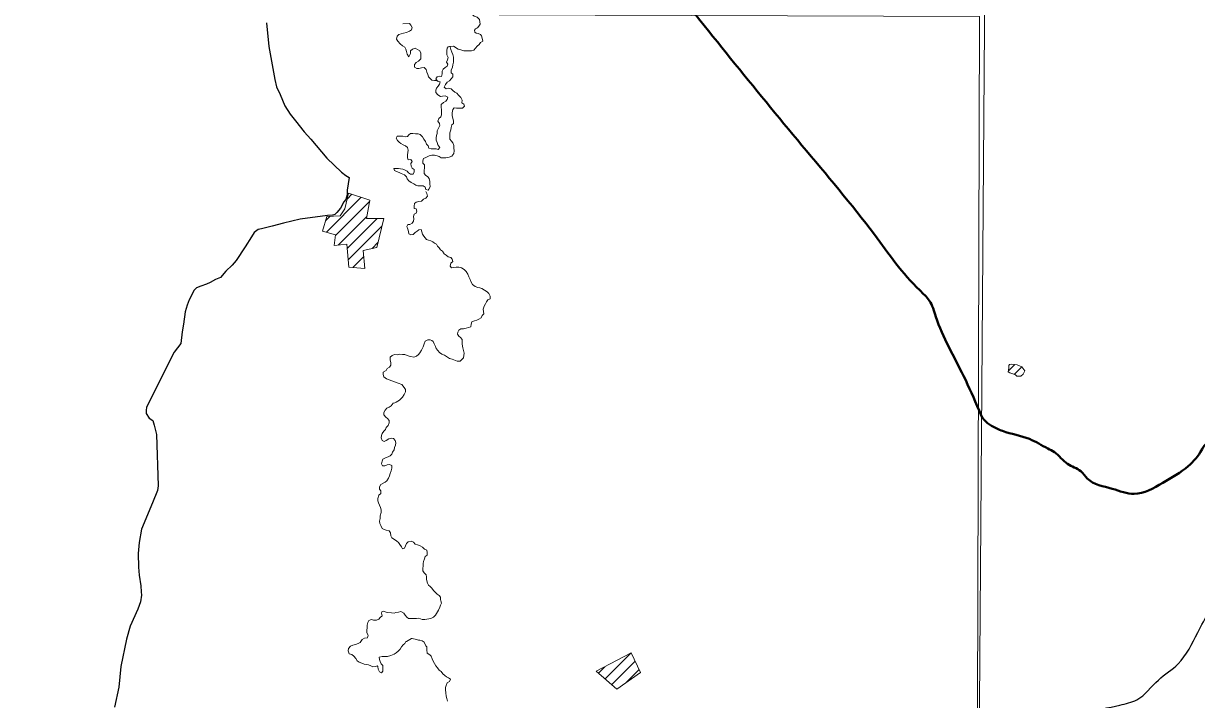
# Model space of a CAD drawing. Extents: x -1643653 to 4543381, y 1624270 to 13878484.
# Drawn here: x 614173 to 619526, y 8906736 to 8909821 of the extents above; entities that cross this region are included whole.
import ezdxf

# ---------------------------------------------------------------- set-up
doc = ezdxf.new("R2010")
doc.units = 0
doc.header["$LTSCALE"] = 200
doc.layers.add('1', color=7, linetype='Continuous', lineweight=13)
doc.layers.add('6', color=7, linetype='Continuous', lineweight=13)

msp = doc.modelspace()

# ---------------------------------------------------------------- linework, layer by layer
at = {"layer": '1', "lineweight": 25}
msp.add_spline([(814781, 9009175.5), (814787.2, 9009173.4), (814796.9, 9009173.4), (814799.4, 9009172.4), (814805.1, 9009174.5), (814805.6, 9009176.5), (814811.7, 9009179.5), (814811.7, 9009179.5), (814801.5, 9009181), (814790.7, 9009181.5), (814784.1, 9009183.1), (814777.4, 9009185.1), (814778.4, 9009175.5)], degree=3, dxfattribs=at)
at = {"layer": '6'}
for p, q in [((615904.1, 8909819.7), (615934.2, 8909820.7)), ((615934.2, 8909820.7), (615904.1, 8909819.7)), ((615555, 8908868.9), (615714.5, 8909028.4)), ((615596.6, 8908853.9), (615753, 8909010.4)), ((615649.7, 8909020.2), (615671.6, 8909042.1)), ((615551, 8908921.5), (615570.3, 8908940.8)), ((615609.5, 8908810.3), (615740.3, 8908941.1)), ((615650.5, 8908794.7), (615787.5, 8908931.8)), ((615655.1, 8908742.7), (615808.4, 8908896.1)), ((615763.9, 8908795), (615790.3, 8908821.4)), ((615676.6, 8908707.7), (615726.4, 8908757.5)), ((615729.6, 8908704.1), (615731.2, 8908705.7)), ((618667.8, 8908235.7), (618697.2, 8908265)), ((618694.5, 8908219.9), (618729.1, 8908254.5)), ((616826.8, 8906831.1), (616945.6, 8906949.9)), ((616796.4, 8906857.3), (616825.3, 8906886.1)), ((616857.3, 8906805), (616964, 8906911.7)), ((616921.3, 8906812.4), (616982.4, 8906873.5))]:
    msp.add_line(p, q, dxfattribs=at)
for points in [[(618663, 8924716.1), (618558.3, 8909803.7), (618456.5, 8896026.7)], [(616257, 8909818.6), (616254.6, 8909839.7), (616243.1, 8909850.2), (616229.2, 8909854.7), (616225.9, 8909857.9), (616206.9, 8909866.8), (616203.1, 8909869.8), (616194.2, 8909879.1), (616192.8, 8909887.3)], [(616064.9, 8909557.5), (616059.5, 8909560.9), (616049.3, 8909561), (616036.1, 8909562.1), (616029, 8909570.3), (616021.9, 8909578.4), (616017.9, 8909588.7), (616014, 8909599.9), (616010, 8909611.1), (616000.9, 8909620.3), (615989.7, 8909619.4), (615977.4, 8909615.4), (615967.3, 8909615.5), (615957.1, 8909622.7), (615957.2, 8909633.9), (615965.4, 8909643), (615975.6, 8909650.1), (615986.9, 8909660.2), (615987, 8909672.4), (615986.1, 8909685.6), (615982.1, 8909696.9), (615959.8, 8909708.2), (615948.6, 8909704.2), (615939.3, 8909696.1), (615939.2, 8909683.9), (615932, 8909669.7), (615924, 8909680.9), (615921, 8909694.2), (615918, 8909704.4), (615913, 8909713.6), (615902.9, 8909718.8), (615891.8, 8909729), (615881.7, 8909741.3), (615875.6, 8909750.5), (615878.8, 8909763.7), (615886, 8909771.8), (615897.2, 8909773.8), (615907.3, 8909776.8), (615921.6, 8909779.8), (615933.9, 8909786.8), (615943.1, 8909791.8), (615946.2, 8909803), (615940.1, 8909813.3), (615934.2, 8909820.7)], [(616269.4, 8909741.1), (616265.1, 8909760), (616263.7, 8909765.6), (616258.7, 8909770.3), (616248.6, 8909775.1), (616238.4, 8909776.8), (616232.9, 8909781), (616231.6, 8909791.2), (616236.2, 8909796.2), (616241.4, 8909799.2), (616246.6, 8909803.2), (616253.9, 8909813.2), (616257, 8909818.3), (616257, 8909818.6)], [(616120.8, 8909714.8), (616123.8, 8909702.5), (616127.8, 8909690.3), (616132.8, 8909679.1), (616135.7, 8909667.8), (616135.7, 8909657.6), (616135.6, 8909644.4), (616132.5, 8909633.2), (616130.3, 8909622), (616124.2, 8909608.8), (616124.1, 8909596.6), (616132.2, 8909589.4), (616132.1, 8909578.2), (616124.9, 8909569.1), (616116.7, 8909560), (616106.5, 8909552.9), (616099.3, 8909542.8), (616093.1, 8909530.6), (616102.2, 8909523.4), (616112.4, 8909526.4), (616124.6, 8909523.2), (616132.7, 8909515), (616140.8, 8909507.8), (616149.9, 8909503.7), (616158, 8909494.5), (616169.1, 8909483.2), (616175.1, 8909470.9), (616174, 8909459.8), (616182.1, 8909453.6), (616186.1, 8909444.4), (616175.8, 8909435.3), (616163.6, 8909434.3), (616149.4, 8909435.5), (616138.2, 8909436.6), (616132.1, 8909428.4), (616129.9, 8909414.2), (616129.8, 8909400.9), (616132.8, 8909387.7), (616134.8, 8909376.5), (616135.7, 8909364.2), (616127.5, 8909358.2), (616124.4, 8909346), (616123.3, 8909335.8), (616119.1, 8909322.6), (616119, 8909307.3), (616118.9, 8909293), (616126, 8909284.8), (616132, 8909276.6), (616137, 8909264.4), (616137, 8909253.2), (616137.9, 8909239.9), (616136.8, 8909228.7), (616127.6, 8909215.6), (616116.3, 8909211.5), (616101.1, 8909208.6), (616088.8, 8909208.7), (616078.7, 8909208.7), (616069.6, 8909213.9), (616060.4, 8909218), (616048.2, 8909221.2), (616037, 8909220.2), (616023.8, 8909217.2), (616009.5, 8909209.2), (615998.3, 8909205.2), (615995.2, 8909195), (615995.1, 8909183.8), (616003.2, 8909176.6), (616000.9, 8909136.9), (616006.9, 8909128.7), (616018.2, 8909122.1), (616024.8, 8909113.3), (616027, 8909100.1), (616027, 8909091.3), (616029.2, 8909075.9), (616022.6, 8909064.9), (616019.7, 8909060.4), (616009.5, 8909063.5), (616006.5, 8909073.7), (615996.4, 8909079.9), (615986.2, 8909079.9), (615973, 8909081), (615962.9, 8909084.2), (615953.8, 8909089.3), (615942.6, 8909095.5), (615931.5, 8909103.7), (615924.4, 8909111.9), (615920.4, 8909121.1), (615911.3, 8909130.3), (615897.1, 8909136.5), (615887, 8909140.7), (615875.8, 8909145.8), (615866.7, 8909150), (615863.7, 8909160.2), (615873.9, 8909160.1), (615884, 8909160.1), (615894.2, 8909158), (615904.4, 8909156.9), (615914.5, 8909152.7), (615923.6, 8909147.6), (615930.7, 8909140.4), (615939.8, 8909134.2)], [(615939.8, 8909134.2), (615952, 8909133.1), (615956.2, 8909144.3), (615955.2, 8909154.5), (615947.1, 8909160.7), (615942.1, 8909170.9), (615940.1, 8909182.1), (615946.3, 8909192.3), (615940.3, 8909200.4), (615928.1, 8909198.5), (615925.1, 8909208.7), (615925.2, 8909221.9), (615926.2, 8909232.1), (615928.4, 8909243.3), (615925.4, 8909255.6), (615916.3, 8909262.8), (615906.1, 8909266.9), (615895, 8909273.1), (615886.9, 8909279.2), (615879.8, 8909287.4), (615873.8, 8909298.7), (615877.9, 8909307.8), (615890.2, 8909307.7), (615903.4, 8909306.6), (615914.5, 8909304.5), (615924.7, 8909305.5), (615931.9, 8909312.6), (615939.1, 8909319.7), (615950.2, 8909319.6), (615961.4, 8909318.5), (615973.6, 8909318.4), (615983.8, 8909314.3), (615993.9, 8909304), (615999.9, 8909292.8), (616007, 8909282.5), (616012, 8909271.3), (616019, 8909263.1), (616023, 8909252.9), (616033.2, 8909249.8), (616045.4, 8909248.7), (616055.6, 8909248.6), (616065.7, 8909246.5), (616072.9, 8909255.6), (616063.8, 8909267.9), (616060.8, 8909278.1), (616056.8, 8909288.3), (616055.9, 8909299.6), (616058, 8909309.7), (616061.1, 8909319.9), (616060.2, 8909332.1), (616066.4, 8909343.3), (616072.6, 8909355.5), (616071.6, 8909365.7), (616064.6, 8909374.9), (616067.7, 8909387.1), (616076.9, 8909395.2), (616081, 8909404.3), (616081.1, 8909417.6), (616081.2, 8909427.8), (616079.2, 8909440), (616078.3, 8909451.2), (616089.6, 8909460.3), (616099.8, 8909467.4), (616107, 8909474.4), (616109.1, 8909484.6), (616096.9, 8909490.8), (616085.7, 8909489.9), (616075.5, 8909488.9), (616063.3, 8909496.1), (616055.3, 8909506.4), (616055.4, 8909516.6), (616057.5, 8909526.7), (616064.7, 8909535.8), (616071.8, 8909543.9), (616073.9, 8909555.1), (616061.8, 8909558.3), (616054.7, 8909569.5), (616060.9, 8909577.6), (616071.1, 8909580.6), (616081.2, 8909579.6), (616083.3, 8909591.8), (616083.4, 8909603), (616088.6, 8909613.1), (616096.8, 8909620.2), (616106, 8909626.2), (616109.1, 8909636.4), (616103, 8909644.6), (616108.2, 8909654.8), (616111.3, 8909665.9), (616104.3, 8909678.2), (616104.3, 8909688.4), (616104.4, 8909698.6), (616107.2, 8909708.9), (616111.2, 8909714.9), (616116.8, 8909716.6), (616120.8, 8909714.8)], [(616116.8, 8909716.6), (616136.1, 8909717.2), (616157.4, 8909704.4), (616168.6, 8909701.2), (616181.8, 8909697.1), (616192.9, 8909696), (616204.1, 8909695.9), (616217.3, 8909695.9), (616227.5, 8909699.9), (616235.7, 8909709), (616243.9, 8909717.1), (616252.1, 8909725.2), (616259.3, 8909735.3), (616269.4, 8909741.1)], [(616009.4, 8909055.4), (616012.9, 8909046), (616016.9, 8909033.7), (616009.7, 8909024.6), (615998.5, 8909019.6), (615989.3, 8909010.5), (615977.1, 8909009.5), (615964.8, 8909006.6), (615957.7, 8908999.5), (615955.6, 8908988.3), (615955.5, 8908977.1), (615965.7, 8908975), (615968.6, 8908964.8), (615964.5, 8908955.6), (615955.3, 8908950.6), (615952.2, 8908940.4), (615954.2, 8908930.2), (615953.1, 8908920), (615946.9, 8908909.9), (615936.7, 8908904.8), (615926.5, 8908903.9), (615922.4, 8908894.8), (615927.4, 8908883.5), (615929.3, 8908872.3), (615931.3, 8908861.1), (615940.4, 8908856.9), (615950.6, 8908857.9), (615959.8, 8908867), (615969, 8908873.1), (615977.2, 8908880.1), (615988.4, 8908881.1), (615990.4, 8908870.9), (615993.3, 8908859.7), (615999.4, 8908851.5), (616005.4, 8908843.3), (616012.5, 8908836.1), (616021.6, 8908832), (616031.8, 8908829.9), (616040.9, 8908825.7), (616048, 8908818.6), (616058.1, 8908814.4), (616062.1, 8908805.2), (616069.2, 8908797), (616076.3, 8908788.8), (616085.4, 8908782.7), (616093.4, 8908770.4), (616102.6, 8908764.2), (616110.6, 8908757), (616122.8, 8908753.9), (616129.9, 8908745.7), (616131.8, 8908734.5), (616123.7, 8908727.4), (616120.5, 8908714.2), (616126.6, 8908706), (616136.8, 8908708), (616146.9, 8908709.9), (616159.1, 8908709.9), (616172.3, 8908705.7), (616184.5, 8908698.5), (616192.6, 8908690.3), (616200.6, 8908677), (616204.6, 8908664.7), (616211.7, 8908653.5), (616216.7, 8908641.2), (616222.7, 8908630)], [(616222.7, 8908630), (616234.8, 8908621.8), (616246, 8908616.6), (616256.2, 8908615.5), (616265.3, 8908611.4), (616277.4, 8908604.2), (616288.6, 8908597), (616296.7, 8908588.8), (616302.7, 8908577.5), (616302.6, 8908565.3), (616291.4, 8908560.3), (616285.2, 8908551.1), (616281.1, 8908542), (616275.9, 8908530.8), (616270.7, 8908517.6), (616272.7, 8908507.4), (616273.6, 8908497.2), (616266.5, 8908489.1), (616262.3, 8908477.9), (616251.1, 8908471.9), (616241.9, 8908467.9), (616231.7, 8908463.9), (616219.5, 8908459.9), (616215.3, 8908448.7), (616215.2, 8908437.5), (616204, 8908433.5), (616193.8, 8908430.5), (616181.6, 8908428.5), (616169.4, 8908427.6), (616159.2, 8908422.6), (616155.1, 8908413.4), (616154, 8908403.2), (616160, 8908395.1), (616167.1, 8908387.9), (616174.2, 8908379.7), (616175.1, 8908369.5), (616175, 8908358.3)], [(616175, 8908358.3), (616178, 8908341.3), (616178, 8908341.3), (616184.1, 8908316.9), (616181.1, 8908295.6), (616165.8, 8908280.4), (616152.6, 8908280.4), (616137.4, 8908287), (616130, 8908290.2), (616117.7, 8908292.7), (616107.9, 8908299.2), (616094.8, 8908307.4), (616082.5, 8908312.3), (616072.2, 8908319.8), (616064, 8908328.4), (616056.9, 8908337.6), (616052.9, 8908347.8), (616046.9, 8908360.1), (616041.9, 8908370.3), (616036.2, 8908374.8), (616028.1, 8908378.1), (616018.5, 8908377.6), (616006.3, 8908371.6), (616001.1, 8908359.7), (615996.4, 8908346.4), (615988.8, 8908331.2), (615981.2, 8908317.9), (615975.5, 8908310.3), (615966, 8908303.7), (615954.7, 8908298.9), (615940.5, 8908301.8), (615932.9, 8908302.7), (615923.4, 8908306.5), (615913.3, 8908311.1), (615902.1, 8908311.1), (615889.9, 8908312.2), (615877.9, 8908309.4), (615865.6, 8908310.3), (615855.2, 8908306.5), (615845.7, 8908298.9), (615846.1, 8908297.2), (615846, 8908285), (615848.9, 8908274.8), (615848.8, 8908261.6), (615842.7, 8908252.4), (615832.5, 8908246.4), (615828, 8908237.9), (615814.8, 8908230.5), (615814.8, 8908230.5), (615814.8, 8908219.9), (615818, 8908208.8), (615830.1, 8908200.5), (615882.9, 8908179.8), (615898.8, 8908174.7), (615910.1, 8908160.5), (615915.8, 8908151.9), (615916.4, 8908140), (615910.9, 8908127.7), (615902.7, 8908116.7), (615889, 8908102.9), (615873.8, 8908093.3), (615867, 8908090.6), (615859.9, 8908088.3), (615850.6, 8908077.1), (615842.5, 8908070.1)], [(615842.5, 8908070.1), (615831.2, 8908066.1), (615824.1, 8908056.9), (615817.9, 8908045.8), (615817.8, 8908035.6), (615825.9, 8908024.3), (615834, 8908018.2), (615841, 8908010), (615841, 8907999.8), (615836.8, 8907987.6), (615828.6, 8907978.5), (615824.5, 8907969.3), (615817.3, 8907961.2), (615809.1, 8907951.1), (615806, 8907940.9), (615805.9, 8907930.7), (615809.9, 8907918.5), (615819, 8907914.3), (615828.2, 8907918.4), (615840.4, 8907925.4), (615851.7, 8907928.4), (615861.8, 8907928.3), (615868.9, 8907919.1), (615871.8, 8907907.9), (615870.8, 8907896.7), (615866.6, 8907886.5), (615864.5, 8907876.3), (615857.3, 8907865.2), (615853.2, 8907856.1), (615846, 8907847.9), (615836.8, 8907843.9), (615824.6, 8907839.9), (615813.4, 8907833.9), (615809.2, 8907823.7), (615807.1, 8907812.5), (615811.1, 8907802.3), (615822.3, 8907802.2)], [(615822.3, 8907802.2), (615832.5, 8907807.3), (615843.7, 8907809.2), (615853.8, 8907804.1), (615853.8, 8907791.9), (615850.6, 8907779.7), (615846.5, 8907768.5), (615843.3, 8907757.3), (615838.2, 8907747.1), (615831, 8907735), (615823.8, 8907727.9), (615803.4, 8907717.8), (615797.2, 8907707.7), (615797.2, 8907696.5), (615804.2, 8907689.3), (615804.1, 8907677.1), (615794.9, 8907669), (615789.7, 8907653.7), (615789.7, 8907643.5), (615793.7, 8907633.3), (615797.7, 8907623.1), (615801.7, 8907612.9), (615804.7, 8907602.7), (615804.6, 8907589.4), (615801.4, 8907574.2), (615800.3, 8907563), (615797.2, 8907549.8), (615799.1, 8907539.6), (615803.1, 8907530.4), (615809.2, 8907517.1), (615818.3, 8907511.9), (615828.4, 8907509.8), (615841.6, 8907505.7), (615847.7, 8907497.5), (615848.6, 8907484.2), (615853.6, 8907475), (615866.8, 8907466.8), (615876.9, 8907459.6), (615884, 8907452.4), (615891, 8907443.2), (615898.1, 8907433), (615902.1, 8907423.8), (615912.3, 8907427.8), (615916.4, 8907437.9), (615921.6, 8907449.1), (615928.8, 8907456.2), (615942, 8907459.2), (615952.1, 8907454), (615960.2, 8907445.8), (615971.4, 8907441.7), (615983.6, 8907437.5), (615993.7, 8907431.3), (616002.8, 8907423.1), (616012.9, 8907418), (616014.9, 8907406.8), (616014.8, 8907395.6), (616006.6, 8907388.5), (616002.5, 8907378.3), (615998.3, 8907367.1), (615997.2, 8907356.9), (615996.2, 8907345.8), (615996.1, 8907335.6), (615996, 8907324.3), (616001, 8907315.2), (616010.1, 8907305.9)], [(616010.1, 8907305.9), (616012.1, 8907295.7), (616012, 8907284.5), (616017, 8907268.2), (616021, 8907259), (616028.1, 8907251.8), (616037.2, 8907244.6), (616044.2, 8907234.4), (616052.3, 8907226.2), (616060.4, 8907217), (616069.5, 8907211.8), (616076.6, 8907203.6), (616076.5, 8907192.4), (616078.1, 8907186.9), (616081, 8907175.5), (616075.3, 8907166.9), (616072.4, 8907158.4), (616066.7, 8907144.1), (616052.5, 8907121.3), (616043.9, 8907112.7), (616032.5, 8907107), (616004, 8907101.3), (615992.6, 8907101.3), (615977.2, 8907107.5), (615966, 8907106.5), (615953.8, 8907105.6), (615943.7, 8907105.7), (615930.4, 8907105.7), (615922.3, 8907111.9), (615915.3, 8907122.1), (615908.2, 8907131.3), (615895, 8907137.6), (615884.8, 8907134.6), (615871.6, 8907133.6), (615864.6, 8907129.9), (615852.8, 8907131.6), (615836, 8907133.3)], [(615836, 8907133.3), (615827.6, 8907134.9), (615814.2, 8907140), (615808.6, 8907137.1), (615807.5, 8907129.9), (615809.2, 8907118.1), (615801.3, 8907110.6), (615795.1, 8907102.5), (615783.9, 8907098.5), (615770.7, 8907098.6), (615760.5, 8907101.7), (615749.3, 8907097.7), (615744.1, 8907087.6), (615741, 8907076.4), (615740.9, 8907063.2), (615739.8, 8907053), (615739.8, 8907040.7), (615745.8, 8907030.5), (615742.6, 8907017.3), (615729.4, 8907016.4), (615719.2, 8907010.3), (615708.9, 8906996.1), (615699.8, 8906992.1), (615688.5, 8906987.1), (615676.3, 8906984.1), (615665.1, 8906980.1), (615655.8, 8906970), (615654.8, 8906958.8), (615658.7, 8906945.5), (615670.9, 8906941.3), (615681, 8906934.2), (615690.1, 8906923.9), (615695.1, 8906912.7), (615705.3, 8906907.5), (615717.4, 8906902.3), (615727.6, 8906897.2), (615737.8, 8906897.1), (615747.1, 8906894.6), (615758.8, 8906889.6), (615767.2, 8906886.2), (615780.7, 8906887.9), (615787.4, 8906889.6), (615790.6, 8906886.6), (615791.5, 8906875.4), (615797.5, 8906863.1), (615806.7, 8906857.9), (615812.8, 8906866.1), (615812.9, 8906878.3), (615813, 8906891.5), (615804.9, 8906898.7), (615800.9, 8906909.9), (615796.9, 8906919.1), (615796, 8906930.3), (615810.2, 8906933.3), (615821.4, 8906933.2), (615834.6, 8906933.2), (615849.9, 8906937.1), (615864.2, 8906944.2), (615873.4, 8906949.2), (615882.6, 8906957.3), (615891.8, 8906966.4), (615898, 8906976.6), (615905.2, 8906985.7), (615913.4, 8906991.8), (615917.5, 8907001.9)], [(615917.5, 8907001.9), (615921.4, 8907001.4), (615935.6, 8907010), (615944.2, 8907015.7), (615947, 8907015.7), (615967, 8907010), (615975.5, 8907007.1), (615981.2, 8907007.1), (615992.6, 8907004.3), (616001.2, 8906998.6), (616009.7, 8906981.4), (616014, 8906976.8), (616013.9, 8906962.6), (616015.8, 8906948.3), (616026.9, 8906941.1), (616034, 8906933.9), (616038, 8906921.7), (616042, 8906911.5), (616048, 8906901.2), (616055.1, 8906891), (616062.1, 8906880.8), (616069.2, 8906870.5), (616078.3, 8906864.4), (616086.4, 8906854.1), (616095.5, 8906846.9), (616103.6, 8906839.8), (616112.7, 8906835.6), (616121.8, 8906829.4), (616116.6, 8906819.3), (616106.4, 8906813.2), (616102.3, 8906801), (616098.1, 8906791.9), (616098.1, 8906780.7), (616100, 8906766.4), (616101.9, 8906752.1), (616104.9, 8906740.9), (616107.9, 8906729.7)]]:
    msp.add_lwpolyline(points, dxfattribs=at)
for points in [[(618535.2, 8909853.3), (607574.3, 8909890.7), (607543.3, 8898835.3), (618504.2, 8898795.8)], [(615656.2, 8909047), (615638.8, 8908975.8), (615617.5, 8908943.2), (615556.6, 8908940.1), (615536.8, 8908874.1), (615597, 8908856.8), (615590.3, 8908808.4), (615648.8, 8908814.2), (615658, 8908708.9), (615731.3, 8908704), (615723.8, 8908786.2), (615785, 8908799.6), (615817.1, 8908931.8), (615738.6, 8908931.7), (615754, 8909015.7)], [(618729.8, 8908254.2), (618707.5, 8908263.9), (618680.9, 8908266.8), (618672.1, 8908265.5), (618669.1, 8908261.2), (618669.9, 8908249.9), (618668.6, 8908238.7), (618667, 8908232.2), (618674.8, 8908227.9), (618687.9, 8908222.6), (618700.8, 8908217.5), (618706.7, 8908211.8), (618723.8, 8908212.4), (618734.6, 8908221.5), (618742.6, 8908236.5)], [(616786.7, 8906865.6), (616945.6, 8906950.1), (616989.1, 8906859.5), (616881.1, 8906784.5)]]:
    msp.add_lwpolyline(points, close=True, dxfattribs=at)
at = {"layer": '6', "lineweight": 25}
for points in [[(615282, 8909824.9), (615292.5, 8909716.1), (615320.5, 8909565.2), (615327.5, 8909531.6), (615344.7, 8909497.9), (615365.9, 8909445.9), (615390.2, 8909408.2), (615414.6, 8909376.6), (615454.1, 8909327.6), (615483.5, 8909293.9), (615556.6, 8909207.2), (615624.7, 8909143.6), (615643.3, 8909127.9), (615658.6, 8909118.9)], [(615658.6, 8909118.9), (615650.8, 8909060.3), (615650.7, 8909038.9), (615643.5, 8909018.5), (615634.3, 8909007.3), (615618.9, 8908978.8), (615603.5, 8908958.5), (615594.3, 8908950.4), (615582.5, 8908946.1), (615559.6, 8908945.5)], [(615559.6, 8908945.5), (615435.3, 8908928.2), (615359.8, 8908910), (615307.8, 8908895.9), (615258.9, 8908883.7), (615244.6, 8908880.7), (615225.2, 8908867.5), (615213.9, 8908847.1), (615184.2, 8908802.4), (615144.2, 8908739.3), (615124.8, 8908717.9), (615096.2, 8908690.5), (615071.6, 8908663), (615049.2, 8908652.8), (615024.7, 8908639.7), (615007.8, 8908631.5), (614982.8, 8908622.4), (614962.4, 8908615.3), (614951.2, 8908604.1), (614928.6, 8908560.4), (614919.3, 8908535.9), (614910.1, 8908505.4), (614903.7, 8908449.3), (614896.5, 8908414.7), (614890.2, 8908361.8), (614860.5, 8908321.1), (614734.2, 8908070.7), (614733.2, 8908055.4), (614733.1, 8908042.1), (614746.3, 8908020.7), (614763.6, 8908009.5), (614769.6, 8907989.1), (614780.6, 8907945.3), (614786.9, 8907711.9), (614783.8, 8907690.6), (614762.2, 8907633.5), (614711.8, 8907514.4), (614701.4, 8907453.3), (614696.1, 8907403.4), (614697.9, 8907340.2), (614700.8, 8907304.6), (614707.8, 8907255.7), (614709.7, 8907228.2), (614710.7, 8907212.9), (614706.5, 8907182.3), (614694.2, 8907148.7), (614659.2, 8907071.3), (614642.7, 8907012.3), (614616.8, 8906887), (614608.3, 8906793.3), (614588.6, 8906701.6)]]:
    msp.add_lwpolyline(points, dxfattribs=at)
at = {"layer": '6', "lineweight": 40}
msp.add_spline([(615971.7, 8911432.5), (616138.5, 8911227.2), (616313.3, 8911009), (616504.8, 8910771.9), (616895.5, 8910293.3), (617079.2, 8910062.8), (617725.5, 8909265.3), (618056.1, 8908857.7), (618263.2, 8908603.7), (618306.6, 8908556.9), (618336.6, 8908483.4), (618463.5, 8908212.8), (618533.7, 8908055.7), (618557.1, 8908012.3), (618590.5, 8907985.6), (618640.6, 8907962.2), (618764.1, 8907925.4), (618847.6, 8907882), (618877.7, 8907865.3), (618937.8, 8907811.8), (618997.9, 8907778.4), (619028, 8907745), (619141.5, 8907698.2), (619241.7, 8907674.8), (619372, 8907724.9), (619488.8, 8907801.8), (619552.3, 8907878.6), (619575.7, 8907905.4), (619599.1, 8907898.7), (619632.5, 8907871.9), (619679.2, 8907871.9), (619782.8, 8907918.7), (619872.9, 8907952.1), (619949.7, 8907952.1), (620026.6, 8907932.1), (620080, 8907908.7), (620120.1, 8907902), (620166.8, 8907932.1), (620233.6, 8907952.1), (620300.4, 8907958.8), (620363.9, 8907992.2), (620444, 8908052.4), (620517.5, 8908095.8), (620586.9, 8908115.3)], degree=3, dxfattribs=at)
at = {"layer": '6', "lineweight": 25}
msp.add_spline([(618533.2, 8906436.6), (618640.7, 8906494.3), (618718.4, 8906559.7), (618763.3, 8906617), (618820.6, 8906641.5), (619016.9, 8906678.3), (619176.3, 8906711), (619254, 8906735.6), (619352.2, 8906825.5), (619442.1, 8906899.1), (619532.1, 8907042.2), (619630.2, 8907238.5), (619687.5, 8907398), (619720.2, 8907528.8), (619740.6, 8907635.2), (619765.2, 8907684.2), (619806, 8907741.5), (619834.7, 8907831.4), (619871.5, 8907884.6), (619957.3, 8907905), (620026.8, 8907892.8), (620094.6, 8907904)], degree=3, dxfattribs=at)

doc.saveas('drawing.dxf')
